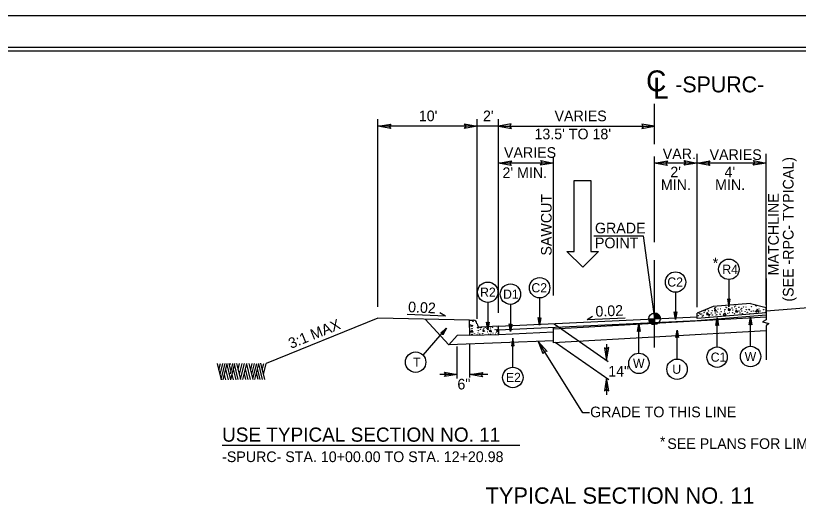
# Model space of a CAD drawing. Extents: x 573748 to 574632, y -54663 to -53209.
# Drawn here: x 574026.7 to 574137.1, y -54452.8 to -54383.6 of the extents above; entities that cross this region are included whole.
import ezdxf

# ---------------------------------------------------------------- set-up
doc = ezdxf.new("R2010")
doc.units = 0
for name, color, linetype in [('Prop Dimension', 7, 'Continuous'), ('Prop Dimension Text', 7, 'Continuous'), ('Prop Lane Arrow CELL', 7, 'Continuous'), ('Prop Terminator CELL', 7, 'Continuous'), ('Sheet Cutting Line CELL', 7, 'Continuous'), ('Sheet Plot Border Inside CELL', 7, 'Continuous'), ('Sheet Plot Border Outside CELL', 7, 'Continuous'), ('Sheet Typical CELL', 7, 'Continuous'), ('Typical Arrow Superelevation CELL', 7, 'Continuous'), ('Typical Curb CELL', 7, 'Continuous'), ('Typical Grade Point Symbol CELL', 7, 'Continuous'), ('Typical Hinge Slope Arterial CELL', 7, 'Continuous'), ('Typical ID Circle CELL', 7, 'Continuous'), ('Typical Pavement Slope CELL', 7, 'Continuous'), ('Typical Slope Point Local CELL', 7, 'Continuous'), ('Typical Terminator CELL', 7, 'Continuous'), ('Typical Text Centerline CELL', 7, 'Continuous'), ('Typical Text General CELL', 7, 'Continuous'), ('Typical Text ID Circle CELL', 7, 'Continuous')]:
    doc.layers.add(name, color=color, linetype=linetype)

# ---------------------------------------------------------------- blocks, each defined once
blk = doc.blocks.new('CENTERLINE TEXT CL')
at = {"layer": 'Typical Text Centerline CELL'}
blk.add_text('C', height=1.64, dxfattribs=at).set_placement((-0.546, -0.261))
blk.add_text('L', height=1.641, rotation=359.9469, dxfattribs=at).set_placement((-0.001, -0.821))

msp = doc.modelspace()

# ---------------------------------------------------------------- linework, layer by layer
at = {"layer": 'Prop Dimension'}
for p, q in [((574116.85, -54401.76), (574116.85, -54396.1)), ((574077.85, -54424.72), (574077.85, -54398.22)), ((574091.85, -54426.41), (574091.85, -54398.22)), ((574094.85, -54425.53), (574094.85, -54398.22)), ((574091.85, -54399.25), (574077.85, -54399.25)), ((574094.85, -54399.25), (574091.85, -54399.25)), ((574094.85, -54399.25), (574116.85, -54399.25)), ((574122.85, -54424.75), (574122.85, -54403.11)), ((574132.6, -54424.44), (574132.6, -54403.11)), ((574102.59, -54423.12), (574102.59, -54403.54)), ((574116.85, -54415.58), (574116.85, -54403.49)), ((574102.59, -54404.43), (574094.85, -54404.43)), ((574122.85, -54404.43), (574116.85, -54404.43)), ((574132.6, -54404.43), (574122.85, -54404.43)), ((574116.85, -54430.42), (574116.85, -54418.11)), ((574132.6, -54420.72), (574132.6, -54426.54)), ((574125.14, -54424.65), (574122.85, -54425.58)), ((574130.37, -54424.23), (574125.14, -54424.65)), ((574130.37, -54424.23), (574132.6, -54424.81)), ((574132.6, -54425.57), (574132.6, -54424.81)), ((574132.6, -54426.18), (574102.59, -54427.86)), ((574132.6, -54425.57), (574122.85, -54426.36)), ((574122.85, -54426.36), (574122.85, -54425.58)), ((574102.69, -54427.11), (574110.33, -54432.42)), ((574132.6, -54426.54), (574132.09, -54426.83)), ((574132.09, -54426.83), (574132.96, -54427.03)), ((574132.96, -54427.03), (574132.6, -54427.38)), ((574132.6, -54427.38), (574132.6, -54432.18)), ((574132.6, -54428.08), (574102.59, -54429.76)), ((574102.59, -54429.76), (574102.59, -54429.49)), ((574102.82, -54429.67), (574110.42, -54434.96)), ((574089.03, -54434.82), (574089.03, -54430.28)), ((574090.81, -54434.68), (574090.81, -54429.98)), ((574110.1, -54429.95), (574110.1, -54432.26)), ((574089.03, -54434.24), (574086.58, -54434.24)), ((574093.32, -54434.24), (574090.81, -54434.24)), ((574110.1, -54434.73), (574110.1, -54437.09))]:
    msp.add_line(p, q, dxfattribs=at)
for points in [[(574108.28, -54414.71), (574115.27, -54414.71), (574116.85, -54426.38)], [(574107.68, -54439.66), (574106.72, -54439.66), (574100.49, -54429.62)]]:
    msp.add_lwpolyline(points, dxfattribs=at)
at = {"layer": 'Prop Lane Arrow CELL'}
for p, q in [((574105.54, -54416.89), (574105.54, -54406.91)), ((574105.54, -54406.91), (574107.89, -54406.91)), ((574107.89, -54406.91), (574107.89, -54416.89)), ((574106.75, -54419.13), (574104.47, -54416.89)), ((574104.47, -54416.89), (574105.54, -54416.89)), ((574108.96, -54416.89), (574106.75, -54419.13)), ((574107.89, -54416.89), (574108.96, -54416.89))]:
    msp.add_line(p, q, dxfattribs=at)
at = {"layer": 'Prop Terminator CELL'}
for points in [[(574079.65, -54399.58), (574077.85, -54399.25), (574079.67, -54398.95), (574079.43, -54399.27)], [(574090.05, -54398.91), (574091.85, -54399.25), (574090.04, -54399.54), (574090.27, -54399.23)], [(574096.65, -54398.91), (574094.85, -54399.25), (574096.67, -54399.54), (574096.43, -54399.23)], [(574115.05, -54399.58), (574116.85, -54399.25), (574115.04, -54398.95), (574115.27, -54399.27)], [(574096.65, -54404.76), (574094.85, -54404.43), (574096.67, -54404.13), (574096.43, -54404.45)], [(574100.8, -54404.09), (574102.59, -54404.43), (574100.78, -54404.72), (574101.01, -54404.41)], [(574118.65, -54404.76), (574116.85, -54404.43), (574118.67, -54404.13), (574118.43, -54404.45)], [(574121.05, -54404.09), (574122.85, -54404.43), (574121.04, -54404.72), (574121.27, -54404.41)], [(574124.65, -54404.76), (574122.85, -54404.43), (574124.67, -54404.13), (574124.43, -54404.45)], [(574130.8, -54404.09), (574132.6, -54404.43), (574130.78, -54404.72), (574131.02, -54404.41)], [(574101.16, -54431.32), (574100.49, -54429.62), (574101.71, -54431), (574101.31, -54430.97)], [(574109.79, -54430.46), (574110.1, -54432.26), (574110.42, -54430.45), (574110.1, -54430.68)], [(574087.23, -54433.9), (574089.03, -54434.24), (574087.21, -54434.53), (574087.45, -54434.22)], [(574092.6, -54434.57), (574090.81, -54434.24), (574092.62, -54433.94), (574092.39, -54434.26)], [(574110.41, -54436.53), (574110.1, -54434.73), (574109.78, -54436.54), (574110.1, -54436.31)]]:
    msp.add_lwpolyline(points, close=True, dxfattribs=at)
at = {"layer": 'Sheet Cutting Line CELL'}
msp.add_line((574280.97, -54383.65), (573944.17, -54383.65), dxfattribs=at)
at = {"layer": 'Sheet Plot Border Inside CELL'}
msp.add_lwpolyline([(574280.07, -54388.14), (573946.77, -54388.14), (573946.77, -54599.16), (574280.07, -54599.16)], close=True, dxfattribs=at)
at = {"layer": 'Sheet Plot Border Outside CELL'}
msp.add_lwpolyline([(574280.97, -54383.65), (573944.17, -54383.65), (573944.17, -54603.65), (574280.97, -54603.65)], close=True, dxfattribs=at)
at = {"layer": 'Sheet Typical CELL'}
msp.add_lwpolyline([(574277.57, -54388.65), (573977.57, -54388.65), (573977.57, -54598.65), (574277.57, -54598.65)], close=True, dxfattribs=at)
at = {"layer": 'Typical Arrow Superelevation CELL'}
for p, q in [((574087.35, -54426.04), (574081.96, -54425.79)), ((574087.35, -54426.04), (574086.58, -54425.54)), ((574107.34, -54426.49), (574108.11, -54426)), ((574107.34, -54426.49), (574112.73, -54426.27))]:
    msp.add_line(p, q, dxfattribs=at)
at = {"layer": 'Typical Curb CELL'}
for p, q in [((574125.38, -54425), (574125.31, -54425.28)), ((574125.31, -54425.28), (574125.61, -54425.28)), ((574125.61, -54425.28), (574125.38, -54425)), ((574127.3, -54424.87), (574127.23, -54425.15)), ((574127.23, -54425.15), (574127.53, -54425.15)), ((574127.53, -54425.15), (574127.3, -54424.87)), ((574128.37, -54425.11), (574128.29, -54425.39)), ((574128.6, -54425.39), (574128.37, -54425.11)), ((574131.41, -54425.14), (574131.15, -54425.33)), ((574131.57, -54425.41), (574131.41, -54425.14)), ((574124.28, -54425.52), (574124.2, -54425.79)), ((574124.2, -54425.79), (574124.5, -54425.8)), ((574124.5, -54425.8), (574124.28, -54425.52)), ((574126.8, -54425.61), (574126.55, -54425.81)), ((574126.55, -54425.81), (574126.96, -54425.88)), ((574126.96, -54425.88), (574126.8, -54425.61)), ((574128.29, -54425.39), (574128.6, -54425.39)), ((574131.15, -54425.33), (574131.57, -54425.41)), ((574090.75, -54426.59), (574091.3, -54426.58)), ((574090.81, -54428.69), (574090.75, -54426.59)), ((574090.85, -54427.38), (574091.17, -54427.28)), ((574091.14, -54427.47), (574090.85, -54427.38)), ((574091.17, -54427.28), (574091.14, -54427.47)), ((574091.81, -54427.09), (574091.81, -54427.07)), ((574094.85, -54427.41), (574092.35, -54427.58)), ((574094.88, -54428.58), (574094.85, -54427.41)), ((574090.81, -54428.69), (574094.88, -54428.58)), ((574091.13, -54428.04), (574090.92, -54428.21)), ((574090.92, -54428.21), (574091.27, -54428.28)), ((574091.27, -54428.28), (574091.13, -54428.04)), ((574092.68, -54427.89), (574092.62, -54428.13)), ((574092.62, -54428.13), (574092.87, -54428.13)), ((574092.87, -54428.13), (574092.68, -54427.89)), ((574093.75, -54427.98), (574093.53, -54428.14)), ((574093.53, -54428.14), (574093.88, -54428.21)), ((574093.88, -54428.21), (574093.75, -54427.98)), ((574094.63, -54427.87), (574094.56, -54428.11)), ((574094.56, -54428.11), (574094.82, -54428.12)), ((574094.82, -54428.12), (574094.63, -54427.87))]:
    msp.add_line(p, q, dxfattribs=at)
for centre in [(574090.79, -54426.82), (574090.9, -54427.2), (574091.24, -54426.74), (574094.52, -54427.52), (574091.11, -54428.58), (574091.12, -54427.77), (574091.37, -54427.66), (574091.46, -54428.49), (574091.75, -54427.99), (574091.84, -54428.61), (574091.91, -54427.58), (574091.95, -54427.69), (574091.95, -54428.37), (574092.01, -54428.05), (574092.2, -54428.54), (574092.32, -54427.86), (574092.38, -54427.64), (574092.62, -54428.48), (574092.78, -54427.72), (574092.96, -54428.62), (574092.98, -54427.6), (574093.06, -54428.13), (574093.22, -54427.79), (574093.26, -54428.22), (574093.33, -54427.71), (574093.37, -54427.91), (574093.4, -54428.56), (574093.72, -54428.52), (574093.74, -54427.7), (574093.99, -54427.59), (574094.08, -54428.42), (574094.37, -54427.93), (574094.45, -54428.55), (574094.56, -54427.62), (574094.57, -54428.3), (574094.8, -54427.65), (574094.81, -54428.48)]:
    msp.add_circle(centre, 0.0168, dxfattribs=at)
for centre, start, end in [((574091.31, -54427.08), 1.4804, 91.4804), ((574092.32, -54427.08), 181.4804, 273.8649)]:
    msp.add_arc(centre, 0.502, start, end, dxfattribs=at)
for centre in [(574123.99, -54425.26), (574124.34, -54425.01), (574124.47, -54425.27), (574125, -54425.23), (574125.3, -54424.93), (574125.43, -54424.82), (574125.79, -54425.03), (574126.18, -54424.98), (574126.7, -54425.31), (574126.78, -54425.09), (574126.93, -54424.75), (574126.99, -54424.83), (574127.59, -54425.08), (574127.78, -54424.87), (574127.89, -54425.14), (574128.12, -54424.7), (574128.25, -54424.59), (574128.37, -54424.96), (574128.75, -54424.76), (574128.78, -54425.28), (574129.03, -54425.07), (574129.15, -54424.92), (574129.16, -54425.3), (574129.41, -54424.73), (574129.77, -54424.75), (574129.8, -54425.09), (574130.17, -54425.05), (574130.23, -54425.13), (574130.55, -54424.66), (574130.78, -54425.28), (574131.15, -54424.52), (574131.21, -54424.6), (574131.32, -54425.05), (574131.6, -54424.98), (574131.73, -54425.3), (574132.24, -54425.11), (574123.06, -54425.94), (574123.17, -54425.66), (574123.3, -54425.73), (574123.49, -54425.71), (574123.58, -54426.01), (574123.72, -54425.93), (574123.85, -54425.49), (574124.52, -54425.98), (574124.65, -54425.82), (574124.86, -54425.57), (574125.01, -54425.86), (574125.43, -54425.58), (574125.53, -54425.88), (574125.66, -54425.79), (574125.74, -54425.42), (574126.08, -54425.64), (574126.12, -54425.79), (574126.27, -54425.37), (574127.2, -54425.62), (574127.44, -54425.5), (574127.84, -54425.54), (574128.14, -54425.67), (574128.9, -54425.56), (574129.24, -54425.66), (574129.64, -54425.38), (574129.94, -54425.49), (574130.3, -54425.68), (574130.49, -54425.35), (574130.86, -54425.69), (574131.12, -54425.4), (574132.44, -54425.51)]:
    msp.add_ellipse(centre, major_axis=(-0.0198, -0.0031), ratio=0.961441, dxfattribs=at)
msp.add_ellipse((574131.22, -54425.57), major_axis=(0.0225, 0.0035), ratio=0.961441, start_param=0.356987, end_param=2.577098, dxfattribs=at)
at = {"layer": 'Typical Grade Point Symbol CELL'}
for p, q in [((574116.05, -54426.38), (574116.85, -54426.38)), ((574116.85, -54426.38), (574116.85, -54425.58)), ((574117.66, -54426.38), (574116.85, -54426.38)), ((574116.85, -54427.19), (574116.85, -54426.38)), ((574116.85, -54426.38), (574116.85, -54427.19))]:
    msp.add_line(p, q, dxfattribs=at)
for points in [[(574116.05, -54426.38), (574116.05, -54426.47)], [(574116.07, -54426.38), (574116.07, -54426.56)], [(574116.08, -54426.38), (574116.08, -54426.62)], [(574116.1, -54426.38), (574116.1, -54426.67)], [(574116.11, -54426.38), (574116.11, -54426.71)], [(574116.13, -54426.38), (574116.13, -54426.74)], [(574116.15, -54426.38), (574116.15, -54426.77)], [(574116.16, -54426.38), (574116.16, -54426.8)], [(574116.18, -54426.38), (574116.18, -54426.83)], [(574116.19, -54426.38), (574116.19, -54426.85)], [(574116.21, -54426.38), (574116.21, -54426.87)], [(574116.23, -54426.38), (574116.23, -54426.89)], [(574116.24, -54426.38), (574116.24, -54426.91)], [(574116.26, -54426.38), (574116.26, -54426.93)], [(574116.27, -54426.38), (574116.27, -54426.95)], [(574116.29, -54426.38), (574116.29, -54426.96)], [(574116.31, -54426.38), (574116.31, -54426.98)], [(574116.32, -54426.38), (574116.32, -54426.99)], [(574116.34, -54426.38), (574116.34, -54427)], [(574116.36, -54426.38), (574116.36, -54427.02)], [(574116.37, -54426.38), (574116.37, -54427.03)], [(574116.39, -54426.38), (574116.39, -54427.04)], [(574116.4, -54426.38), (574116.4, -54427.05)], [(574116.42, -54426.38), (574116.42, -54427.06)], [(574116.44, -54426.38), (574116.44, -54427.07)], [(574116.45, -54426.38), (574116.45, -54427.08)], [(574116.47, -54426.38), (574116.47, -54427.09)], [(574116.48, -54426.38), (574116.48, -54427.1)], [(574116.5, -54426.38), (574116.5, -54427.11)], [(574116.52, -54426.38), (574116.52, -54427.11)], [(574116.53, -54426.38), (574116.53, -54427.12)], [(574116.55, -54426.38), (574116.55, -54427.13)], [(574116.56, -54426.38), (574116.56, -54427.14)], [(574116.58, -54426.38), (574116.58, -54427.14)], [(574116.6, -54426.38), (574116.6, -54427.15)], [(574116.61, -54426.38), (574116.61, -54427.15)], [(574116.63, -54426.38), (574116.63, -54427.16)], [(574116.65, -54426.38), (574116.65, -54427.16)], [(574116.66, -54426.38), (574116.66, -54427.16)], [(574116.68, -54426.38), (574116.68, -54427.17)], [(574116.69, -54426.38), (574116.69, -54427.17)], [(574116.71, -54426.38), (574116.71, -54427.17)], [(574116.73, -54426.38), (574116.73, -54427.18)], [(574116.74, -54426.38), (574116.74, -54427.18)], [(574116.76, -54426.38), (574116.76, -54427.18)], [(574116.77, -54426.38), (574116.77, -54427.18)], [(574116.79, -54426.38), (574116.79, -54427.19)], [(574116.81, -54426.38), (574116.81, -54427.19)], [(574116.82, -54426.38), (574116.82, -54427.19)], [(574116.84, -54426.38), (574116.84, -54427.19), (574116.84, -54427.19)], [(574116.86, -54425.58), (574116.86, -54425.58), (574116.86, -54426.38)], [(574116.87, -54425.58), (574116.87, -54426.38)], [(574116.89, -54425.58), (574116.89, -54426.38)], [(574116.91, -54425.58), (574116.91, -54426.38)], [(574116.92, -54425.58), (574116.92, -54426.38)], [(574116.94, -54425.58), (574116.94, -54426.38)], [(574116.95, -54425.58), (574116.95, -54426.38)], [(574116.97, -54425.59), (574116.97, -54426.38)], [(574116.99, -54425.59), (574116.99, -54426.38)], [(574117, -54425.59), (574117, -54426.38)], [(574117.02, -54425.59), (574117.02, -54426.38)], [(574117.04, -54425.6), (574117.04, -54426.38)], [(574117.05, -54425.6), (574117.05, -54426.38)], [(574117.07, -54425.61), (574117.07, -54426.38)], [(574117.08, -54425.61), (574117.08, -54426.38)], [(574117.1, -54425.62), (574117.1, -54426.38)], [(574117.12, -54425.62), (574117.12, -54426.38)], [(574117.13, -54425.63), (574117.13, -54426.38)], [(574117.15, -54425.63), (574117.15, -54426.38)], [(574117.16, -54425.64), (574117.16, -54426.38)], [(574117.18, -54425.65), (574117.18, -54426.38)], [(574117.2, -54425.65), (574117.2, -54426.38)], [(574117.21, -54425.66), (574117.21, -54426.38)], [(574117.23, -54425.67), (574117.23, -54426.38)], [(574117.24, -54425.68), (574117.24, -54426.38)], [(574117.26, -54425.69), (574117.26, -54426.38)], [(574117.28, -54425.7), (574117.28, -54426.38)], [(574117.29, -54425.71), (574117.29, -54426.38)], [(574117.31, -54425.72), (574117.31, -54426.38)], [(574117.33, -54425.73), (574117.33, -54426.38)], [(574117.34, -54425.74), (574117.34, -54426.38)], [(574117.36, -54425.76), (574117.36, -54426.38)], [(574117.37, -54425.77), (574117.37, -54426.38)], [(574117.39, -54425.78), (574117.39, -54426.38)], [(574117.41, -54425.8), (574117.41, -54426.38)], [(574117.42, -54425.81), (574117.42, -54426.38)], [(574117.44, -54425.83), (574117.44, -54426.38)], [(574117.45, -54425.85), (574117.45, -54426.38)], [(574117.47, -54425.87), (574117.47, -54426.38)], [(574117.49, -54425.89), (574117.49, -54426.38)], [(574117.5, -54425.91), (574117.5, -54426.38)], [(574117.52, -54425.93), (574117.52, -54426.38)], [(574117.53, -54425.96), (574117.53, -54426.38)], [(574117.55, -54425.98), (574117.55, -54426.38)], [(574117.57, -54426.01), (574117.57, -54426.38)], [(574117.58, -54426.05), (574117.58, -54426.38)], [(574117.6, -54426.08), (574117.6, -54426.38)], [(574117.62, -54426.13), (574117.62, -54426.38)], [(574117.63, -54426.18), (574117.63, -54426.38)], [(574117.65, -54426.27), (574117.65, -54426.38)]]:
    msp.add_lwpolyline(points, dxfattribs=at)
msp.add_circle((574116.85, -54426.38), 0.806, dxfattribs=at)
for start, end in [(179.9905, 269.9905), (359.9905, 89.9905)]:
    msp.add_arc((574116.85, -54426.38), 0.806, start, end, dxfattribs=at)
at = {"layer": 'Typical Hinge Slope Arterial CELL'}
msp.add_line((574077.85, -54426.31), (574062.09, -54432.68), dxfattribs=at)
at = {"layer": 'Typical ID Circle CELL'}
for p, q in [((574127.34, -54420.85), (574127.34, -54424.68)), ((574119.82, -54422.65), (574119.82, -54426.48)), ((574093.33, -54424.08), (574093.33, -54427.9)), ((574100.65, -54423.46), (574100.65, -54427.28)), ((574096.53, -54424.36), (574096.53, -54428.18)), ((574125.68, -54430.35), (574125.68, -54426.27)), ((574130.4, -54430.27), (574130.4, -54426.18)), ((574114.65, -54431.22), (574114.65, -54427.14)), ((574084.23, -54431.53), (574087.53, -54427.71)), ((574120.03, -54432.05), (574120.03, -54427.97)), ((574096.87, -54433.22), (574096.87, -54429.13))]:
    msp.add_line(p, q, dxfattribs=at)
for centre in [(574127.34, -54419.41), (574119.82, -54421.21), (574100.65, -54422.01), (574093.33, -54422.64), (574096.53, -54422.91), (574125.68, -54431.8), (574130.4, -54431.71), (574083.16, -54432.5), (574114.65, -54432.67), (574120.03, -54433.5), (574096.87, -54434.66)]:
    msp.add_circle(centre, 1.44, dxfattribs=at)
at = {"layer": 'Typical Pavement Slope CELL'}
for p, q in [((574145.23, -54424.28), (574132.6, -54425.31)), ((574090.75, -54426.59), (574077.85, -54426.31)), ((574094.85, -54427.41), (574122.85, -54426.1)), ((574122.85, -54426.63), (574132.6, -54425.84)), ((574087.84, -54430.04), (574084.5, -54426.45)), ((574094.86, -54427.94), (574122.85, -54426.63)), ((574094.88, -54428.58), (574102.59, -54428.22)), ((574102.59, -54429.49), (574102.59, -54427.58)), ((574087.84, -54430.04), (574089.03, -54428.76)), ((574102.59, -54429.49), (574087.84, -54430.04)), ((574090.81, -54428.69), (574089.03, -54428.76))]:
    msp.add_line(p, q, dxfattribs=at)
at = {"layer": 'Typical Slope Point Local CELL'}
for p, q in [((574055.76, -54434.99), (574055.2, -54432.7)), ((574055.41, -54433.58), (574055.62, -54432.71)), ((574055.58, -54434.26), (574055.96, -54432.71)), ((574055.74, -54434.92), (574056.29, -54432.71)), ((574056.02, -54434.99), (574056.59, -54432.71)), ((574057.1, -54434.99), (574056.56, -54432.82)), ((574057.11, -54433.67), (574056.87, -54432.71)), ((574056.98, -54432.78), (574057.01, -54432.68)), ((574057.03, -54434.14), (574057.38, -54432.71)), ((574057.03, -54432.82), (574057.05, -54432.71)), ((574057.11, -54434.99), (574057.68, -54432.71)), ((574058.15, -54434.96), (574057.61, -54432.79)), ((574058.49, -54434.96), (574057.92, -54432.68)), ((574058.14, -54433.52), (574058.34, -54432.68)), ((574058.3, -54434.18), (574058.67, -54432.68)), ((574058.47, -54434.89), (574059.02, -54432.68)), ((574058.81, -54434.96), (574059.37, -54432.68)), ((574059.89, -54434.96), (574059.35, -54432.78)), ((574060.25, -54434.96), (574059.69, -54432.68)), ((574059.9, -54433.55), (574060.11, -54432.68)), ((574060.07, -54434.2), (574060.45, -54432.68)), ((574060.48, -54433.74), (574060.74, -54432.68)), ((574060.48, -54434.96), (574061.05, -54432.68)), ((574061.58, -54434.96), (574061.04, -54432.74)), ((574061.89, -54434.96), (574061.32, -54432.66)), ((574061.53, -54433.54), (574061.74, -54432.68)), ((574061.7, -54434.23), (574062.09, -54432.68)), ((574056.75, -54434.99), (574056.39, -54433.51)), ((574057.09, -54433.55), (574057.11, -54433.46)), ((574057.84, -54434.99), (574057.48, -54433.51)), ((574059.54, -54434.96), (574059.17, -54433.47)), ((574060.22, -54434.82), (574060.48, -54433.74)), ((574060.93, -54434.96), (574060.71, -54434.06)), ((574061.25, -54434.96), (574060.87, -54433.4)), ((574056.4, -54434.99), (574056.21, -54434.23)), ((574057.49, -54434.99), (574057.3, -54434.23)), ((574059.19, -54434.96), (574059, -54434.17))]:
    msp.add_line(p, q, dxfattribs=at)
at = {"layer": 'Typical Terminator CELL'}
for points in [[(574127.16, -54423.62), (574127.34, -54424.68), (574127.53, -54423.62), (574127.34, -54423.75)], [(574100.83, -54426.23), (574100.65, -54427.28), (574100.46, -54426.22), (574100.65, -54426.36)], [(574120, -54425.42), (574119.82, -54426.48), (574119.63, -54425.42), (574119.82, -54425.55)], [(574125.5, -54427.33), (574125.68, -54426.27), (574125.87, -54427.33), (574125.68, -54427.2)], [(574130.22, -54427.24), (574130.4, -54426.18), (574130.59, -54427.25), (574130.4, -54427.11)], [(574093.51, -54426.85), (574093.33, -54427.9), (574093.14, -54426.84), (574093.33, -54426.98)], [(574096.71, -54427.13), (574096.53, -54428.18), (574096.34, -54427.12), (574096.53, -54427.26)], [(574114.47, -54428.19), (574114.65, -54427.14), (574114.84, -54428.2), (574114.65, -54428.07)], [(574086.71, -54428.39), (574087.53, -54427.71), (574086.98, -54428.63), (574086.93, -54428.41)], [(574119.85, -54429.02), (574120.03, -54427.97), (574120.22, -54429.03), (574120.03, -54428.9)], [(574097.05, -54430.19), (574096.87, -54429.13), (574096.68, -54430.19), (574096.87, -54430.06)]]:
    msp.add_lwpolyline(points, close=True, dxfattribs=at)
at = {"layer": 'Typical Text General CELL'}
msp.add_line((574055.86, -54444.21), (574097.84, -54444.21), dxfattribs=at)

# ---------------------------------------------------------------- block references
at = {"layer": 'Prop Dimension', "xscale": 1.8000000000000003, "yscale": 1.8000000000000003}
msp.add_blockref('CENTERLINE TEXT CL', (574116.65, -54393.85), dxfattribs=at)

# ---------------------------------------------------------------- texts
at = {"layer": 'Prop Dimension'}
for s, height, p in [('-SPURC-', 2.25, (574119.78, -54394.46)), ('GRADE TO THIS LINE', 1.5, (574107.77, -54440.27))]:
    msp.add_text(s, height=height, dxfattribs=at).set_placement(p)
at = {"layer": 'Prop Dimension Text'}
for s, height, p in [("10'", 1.5, (574083.61, -54398.53)), ("2'", 1.5, (574092.66, -54398.53)), ('VARIES', 1.5, (574102.75, -54398.53)), ("13.5' TO 18'", 1.5, (574099.92, -54401.08)), ('VARIES', 1.5, (574095.62, -54403.69)), ('VAR.', 1.5, (574118.01, -54403.88)), ('VARIES', 1.5, (574124.62, -54403.99)), ("2' MIN.", 1.5, (574095.41, -54406.54)), ("2'", 1.5, (574119.08, -54406.44)), ("4'", 1.5, (574126.73, -54406.44)), ('MIN.', 1.5, (574117.75, -54408.24)), ('MIN.', 1.5, (574125.4, -54408.24)), ('GRADE', 1.5, (574108.45, -54414.34)), ('POINT', 1.5, (574108.45, -54416.44)), ('*', 1.5, (574125.06, -54419.28)), ('14"', 1.5, (574110.33, -54434.53)), ('6"', 1.5, (574089.05, -54436.35)), ('*', 1.5, (574117.61, -54444.45)), ('TYPICAL SECTION NO. 11', 2.3, (574093.02, -54452.46))]:
    msp.add_text(s, height=height, dxfattribs=at).set_placement(p)
for s, rotation, p in [('(SEE -RPC- TYPICAL)', 90, (574136.46, -54423.97)), ('SAWCUT', 90, (574102.34, -54417.48)), ('MATCHLINE', 90, (574134.38, -54420.27)), ('0.02', 357.3706, (574082.07, -54425.45)), ('0.02', 2.3757, (574108.55, -54426.1)), ('3:1 MAX', 21.9988, (574065.58, -54430.64))]:
    msp.add_text(s, height=1.5, rotation=rotation, dxfattribs=at).set_placement(p)
at = {"layer": 'Typical Text General CELL'}
for s, height, p in [('USE TYPICAL SECTION NO. 11', 2, (574055.86, -54443.72)), ('SEE PLANS FOR LIMITS OF CONC. ISLAND', 1.5, (574118.66, -54444.74)), ('-SPURC- STA. 10+00.00 TO STA. 12+20.98', 1.5, (574055.86, -54446.59))]:
    msp.add_text(s, height=height, dxfattribs=at).set_placement(p)
at = {"layer": 'Typical Text ID Circle CELL'}
for s, height, p in [('R4', 1.291, (574126.42, -54420.05)), ('C2', 1.291, (574118.66, -54421.85)), ('R2', 1.291, (574092.25, -54423.28)), ('C2', 1.291, (574099.49, -54422.66)), ('D1', 1.291, (574095.49, -54423.56)), ('T', 1.29, (574082.81, -54433.14)), ('C1', 1.291, (574124.78, -54432.44)), ('W', 1.29, (574129.57, -54432.35)), ('W', 1.29, (574113.82, -54433.31)), ('U', 1.29, (574119.36, -54434.14)), ('E2', 1.291, (574095.89, -54435.3))]:
    msp.add_text(s, height=height, dxfattribs=at).set_placement(p)

doc.saveas('drawing.dxf')
